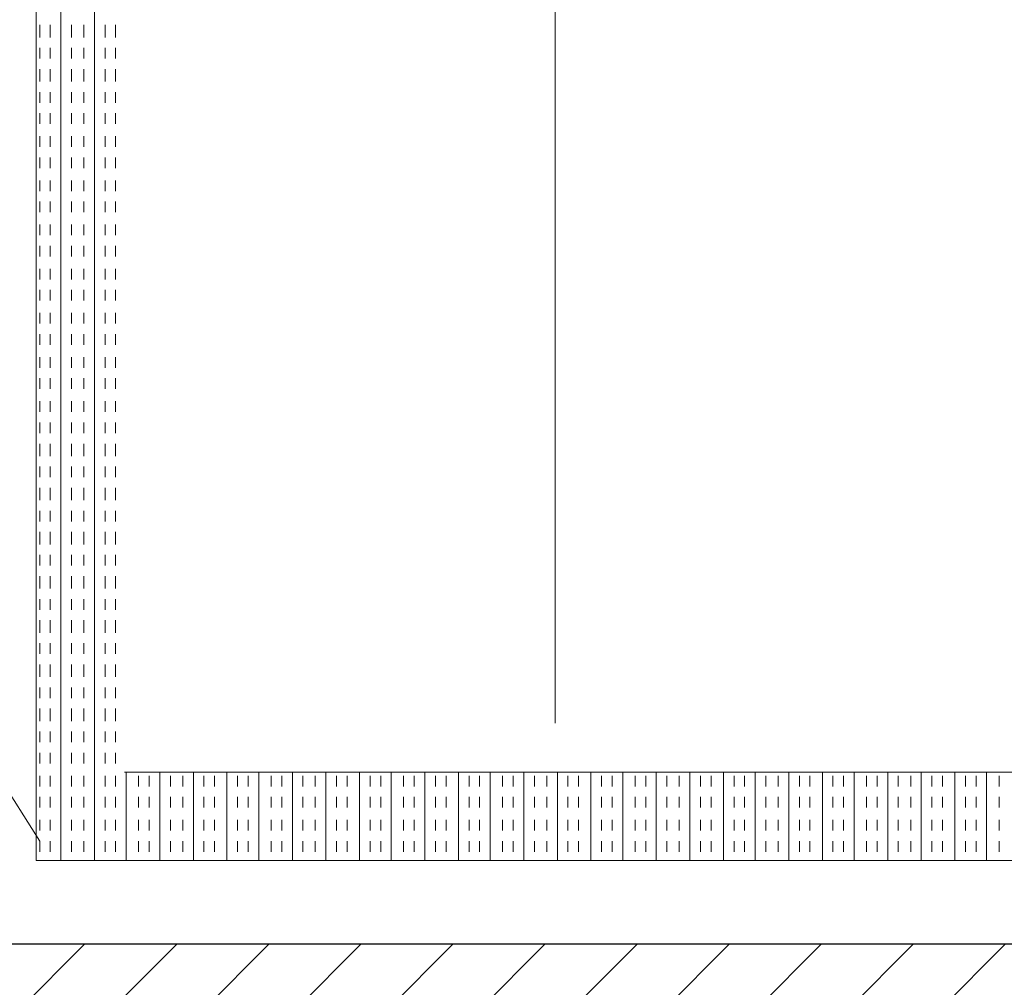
# Model space of a CAD drawing. Extents: x 3940905 to 4145695, y 925352 to 1109797.
# Tile 440 of 656: x 4008464 to 4008748, y 1097332 to 1097611. Entities that reach past the tile are written whole.
import ezdxf

# ---------------------------------------------------------------- set-up
doc = ezdxf.new("R2010")
doc.units = 0
doc.header["$LTSCALE"] = 750
doc.header["$MEASUREMENT"] = 0
doc.layers.add('CIVIL WALLS', color=7, linetype='CONTINUOUS', lineweight=30)
doc.layers.add('CKD Equipments', color=252, linetype='CONTINUOUS', lineweight=0)
doc.layers.add('S-Hatch_8', color=7, linetype='CONTINUOUS')

msp = doc.modelspace()

# ---------------------------------------------------------------- hatches: boundary and pattern name
at = {"layer": 'S-Hatch_8'}
h = msp.add_hatch(dxfattribs=at)
h.set_pattern_fill('ANSI31', color=6, scale=150)
h.set_pattern_definition([(45, (28934.255, 54286.193), (-13.25825215, 13.25825215), [])])
h.paths.add_polyline_path([(4006245.65, 1095539.54), (4006120.65, 1095539.54), (4006120.65, 1094658.28), (4006245.65, 1094658.28)], flags=16)
h.paths.add_polyline_path([(4006270.65, 1095564.54), (4006095.65, 1095564.54), (4006095.65, 1094633.28), (4006270.65, 1094633.28)])
h.paths.add_polyline_path([(4009371.74, 1097319.5), (4009371.74, 1097194.49), (4006245.65, 1097194.5), (4006245.65, 1096488.48), (4006120.65, 1096488.48), (4006120.65, 1097319.5)], flags=16)
h.paths.add_polyline_path([(4012671.59, 1096588.98), (4014322.93, 1096589), (4014322.93, 1096464), (4012671.59, 1096463.98)], flags=17)
h.paths.add_polyline_path([(4012671.59, 1096613.98), (4014347.93, 1096614), (4014347.93, 1096439), (4012671.59, 1096438.98)])
h.paths.add_polyline_path([(4014197.93, 1095258.74), (4014197.93, 1095688.98), (4014322.93, 1095688.98), (4014322.93, 1095258.74), (4015347.93, 1095258.74), (4015347.93, 1095133.64), (4012971.74, 1095133.59), (4012971.74, 1095258.69)], flags=16)
h.paths.add_polyline_path([(4014172.93, 1095283.64), (4014172.93, 1095688.98), (4014347.93, 1095688.98), (4014347.93, 1095283.64), (4015372.93, 1095283.64), (4015372.93, 1095108.64), (4012971.74, 1095108.64), (4012971.74, 1095283.64)])
h.paths.add_polyline_path([(4018162.55, 1095744.14), (4018161, 1098019.68), (4018050.07, 1098019.44), (4018050.07, 1096994.44), (4016722.93, 1096994.44), (4016722.93, 1098078.44), (4016597.93, 1098078.44), (4016597.93, 1094831.38), (4016722.93, 1094831.38), (4016722.93, 1096869.44), (4018050.07, 1096869.44), (4018050.07, 1095868.9), (4017522.87, 1095868.93), (4017522.87, 1095743.93)], flags=17)
h.paths.add_polyline_path([(4018160.98, 1098044.44), (4018025.07, 1098044.44), (4018025.07, 1097019.44), (4016747.93, 1097019.44), (4016747.93, 1098103.44), (4016572.93, 1098103.44), (4016572.93, 1094806.38), (4016747.93, 1094806.38), (4016747.93, 1096844.44), (4018025.07, 1096844.44), (4018025.07, 1095893.9), (4017497.87, 1095893.93), (4017497.87, 1095718.93), (4018162.57, 1095719.38)])
h.paths.add_polyline_path([(4016722.93, 1099092.27), (4017089.52, 1099092.27), (4017089.52, 1099217.27), (4016599.36, 1099217.27), (4016599.36, 1098878.43), (4016722.93, 1098878.43)], flags=16)
h.paths.add_polyline_path([(4016747.93, 1099067.27), (4017089.52, 1099067.27), (4017089.52, 1099242.27), (4016572.89, 1099242.27), (4016572.93, 1098853.43), (4016747.93, 1098853.43)])
h.paths.add_polyline_path([(4014717.43, 1099092.27), (4014717.43, 1102053.43), (4014842.43, 1102053.43), (4014842.43, 1099217.27), (4015647.04, 1099217.27), (4015647.04, 1099092.27)], flags=16)
h.paths.add_polyline_path([(4014692.43, 1099067.27), (4014692.43, 1102078.43), (4014867.43, 1102078.43), (4014867.43, 1099242.27), (4015672.04, 1099242.27), (4015672.04, 1099067.27)])
h.paths.add_polyline_path([(4008892.74, 1097344.5), (4008892.74, 1097319.5), (4008772.74, 1097319.5), (4008772.74, 1097344.5), (4006095.65, 1097344.5), (4006095.65, 1096463.48), (4006270.65, 1096463.48), (4006270.65, 1097169.5), (4009371.74, 1097168.95), (4009371.74, 1097344.5)])

# ---------------------------------------------------------------- linework, layer by layer
at = {"layer": 'CIVIL WALLS', "color": 6}
msp.add_lwpolyline([(4008892.74, 1097344.5), (4009042.74, 1097344.5), (4009371.74, 1097344.5), (4009371.74, 1097168.95), (4006270.65, 1097169.5), (4006270.65, 1096463.48), (4006095.65, 1096463.48), (4006095.65, 1097344.5), (4008772.74, 1097344.5)], dxfattribs=at)
at = {"layer": 'CKD Equipments', "color": 252, "true_color": 0x989898}
for p, q in [((4008469.23, 1097882.91), (4008469.23, 1097368.5)), ((4008618.68, 1097872.14), (4008618.68, 1097408.1)), ((4008470.24, 1097374.1), (4008229.5, 1097755.12)), ((4008494.67, 1097393.94), (4008993.3, 1097393.94)), ((4008469.23, 1097368.5), (4009018.74, 1097368.5))]:
    msp.add_line(p, q, dxfattribs=at)
at = {"layer": 'CKD Equipments', "color": 4, "true_color": 0x00ffff}
for p, q in [((4008476.35, 1097882.91), (4008476.35, 1097368.5)), ((4008486.02, 1097882.91), (4008486.02, 1097368.5)), ((4008470.24, 1097609.17), (4008470.24, 1097605.61)), ((4008473.3, 1097609.17), (4008473.3, 1097605.61)), ((4008479.4, 1097609.17), (4008479.4, 1097605.61)), ((4008482.97, 1097609.17), (4008482.97, 1097605.61)), ((4008489.07, 1097609.17), (4008489.07, 1097605.61)), ((4008492.12, 1097609.17), (4008492.12, 1097605.61)), ((4008470.24, 1097602.55), (4008470.24, 1097599.5)), ((4008473.3, 1097602.55), (4008473.3, 1097599.5)), ((4008479.4, 1097602.55), (4008479.4, 1097599.5)), ((4008482.97, 1097602.55), (4008482.97, 1097599.5)), ((4008489.07, 1097602.55), (4008489.07, 1097599.5)), ((4008492.12, 1097602.55), (4008492.12, 1097599.5)), ((4008470.24, 1097596.45), (4008470.24, 1097592.89)), ((4008473.3, 1097596.45), (4008473.3, 1097592.89)), ((4008479.4, 1097596.45), (4008479.4, 1097592.89)), ((4008482.97, 1097596.45), (4008482.97, 1097592.89)), ((4008489.07, 1097596.45), (4008489.07, 1097592.89)), ((4008492.12, 1097596.45), (4008492.12, 1097592.89)), ((4008470.24, 1097589.83), (4008470.24, 1097586.78)), ((4008473.3, 1097589.83), (4008473.3, 1097586.78)), ((4008479.4, 1097589.83), (4008479.4, 1097586.78)), ((4008482.97, 1097589.83), (4008482.97, 1097586.78)), ((4008489.07, 1097589.83), (4008489.07, 1097586.78)), ((4008492.12, 1097589.83), (4008492.12, 1097586.78)), ((4008470.24, 1097583.73), (4008470.24, 1097580.67)), ((4008473.3, 1097583.73), (4008473.3, 1097580.67)), ((4008479.4, 1097583.73), (4008479.4, 1097580.67)), ((4008482.97, 1097583.73), (4008482.97, 1097580.67)), ((4008489.07, 1097583.73), (4008489.07, 1097580.67)), ((4008492.12, 1097583.73), (4008492.12, 1097580.67)), ((4008470.24, 1097577.11), (4008470.24, 1097574.06)), ((4008473.3, 1097577.11), (4008473.3, 1097574.06)), ((4008479.4, 1097577.11), (4008479.4, 1097574.06)), ((4008482.97, 1097577.11), (4008482.97, 1097574.06)), ((4008489.07, 1097577.11), (4008489.07, 1097574.06)), ((4008492.12, 1097577.11), (4008492.12, 1097574.06)), ((4008470.24, 1097571.01), (4008470.24, 1097567.95)), ((4008473.3, 1097571.01), (4008473.3, 1097567.95)), ((4008479.4, 1097571.01), (4008479.4, 1097567.95)), ((4008482.97, 1097571.01), (4008482.97, 1097567.95)), ((4008489.07, 1097571.01), (4008489.07, 1097567.95)), ((4008492.12, 1097571.01), (4008492.12, 1097567.95)), ((4008470.24, 1097564.39), (4008470.24, 1097561.34)), ((4008473.3, 1097564.39), (4008473.3, 1097561.34)), ((4008479.4, 1097564.39), (4008479.4, 1097561.34)), ((4008482.97, 1097564.39), (4008482.97, 1097561.34)), ((4008489.07, 1097564.39), (4008489.07, 1097561.34)), ((4008492.12, 1097564.39), (4008492.12, 1097561.34)), ((4008470.24, 1097558.29), (4008470.24, 1097555.23)), ((4008473.3, 1097558.29), (4008473.3, 1097555.23)), ((4008479.4, 1097558.29), (4008479.4, 1097555.23)), ((4008482.97, 1097558.29), (4008482.97, 1097555.23)), ((4008489.07, 1097558.29), (4008489.07, 1097555.23)), ((4008492.12, 1097558.29), (4008492.12, 1097555.23)), ((4008470.24, 1097551.67), (4008470.24, 1097548.62)), ((4008473.3, 1097551.67), (4008473.3, 1097548.62)), ((4008479.4, 1097551.67), (4008479.4, 1097548.62)), ((4008482.97, 1097551.67), (4008482.97, 1097548.62)), ((4008489.07, 1097551.67), (4008489.07, 1097548.62)), ((4008492.12, 1097551.67), (4008492.12, 1097548.62)), ((4008470.24, 1097545.57), (4008470.24, 1097542.51)), ((4008473.3, 1097545.57), (4008473.3, 1097542.51)), ((4008479.4, 1097545.57), (4008479.4, 1097542.51)), ((4008482.97, 1097545.57), (4008482.97, 1097542.51)), ((4008489.07, 1097545.57), (4008489.07, 1097542.51)), ((4008492.12, 1097545.57), (4008492.12, 1097542.51)), ((4008470.24, 1097538.95), (4008470.24, 1097535.9)), ((4008473.3, 1097538.95), (4008473.3, 1097535.9)), ((4008479.4, 1097538.95), (4008479.4, 1097535.9)), ((4008482.97, 1097538.95), (4008482.97, 1097535.9)), ((4008489.07, 1097538.95), (4008489.07, 1097535.9)), ((4008492.12, 1097538.95), (4008492.12, 1097535.9)), ((4008470.24, 1097532.85), (4008470.24, 1097529.79)), ((4008473.3, 1097532.85), (4008473.3, 1097529.79)), ((4008479.4, 1097532.85), (4008479.4, 1097529.79)), ((4008482.97, 1097532.85), (4008482.97, 1097529.79)), ((4008489.07, 1097532.85), (4008489.07, 1097529.79)), ((4008492.12, 1097532.85), (4008492.12, 1097529.79)), ((4008470.24, 1097526.23), (4008470.24, 1097523.18)), ((4008473.3, 1097526.23), (4008473.3, 1097523.18)), ((4008479.4, 1097526.23), (4008479.4, 1097523.18)), ((4008482.97, 1097526.23), (4008482.97, 1097523.18)), ((4008489.07, 1097526.23), (4008489.07, 1097523.18)), ((4008492.12, 1097526.23), (4008492.12, 1097523.18)), ((4008470.24, 1097520.13), (4008470.24, 1097517.07)), ((4008473.3, 1097520.13), (4008473.3, 1097517.07)), ((4008479.4, 1097520.13), (4008479.4, 1097517.07)), ((4008482.97, 1097520.13), (4008482.97, 1097517.07)), ((4008489.07, 1097520.13), (4008489.07, 1097517.07)), ((4008492.12, 1097520.13), (4008492.12, 1097517.07)), ((4008470.24, 1097513.51), (4008470.24, 1097510.46)), ((4008473.3, 1097513.51), (4008473.3, 1097510.46)), ((4008479.4, 1097513.51), (4008479.4, 1097510.46)), ((4008482.97, 1097513.51), (4008482.97, 1097510.46)), ((4008489.07, 1097513.51), (4008489.07, 1097510.46)), ((4008492.12, 1097513.51), (4008492.12, 1097510.46)), ((4008470.24, 1097507.41), (4008470.24, 1097504.35)), ((4008473.3, 1097507.41), (4008473.3, 1097504.35)), ((4008479.4, 1097507.41), (4008479.4, 1097504.35)), ((4008482.97, 1097507.41), (4008482.97, 1097504.35)), ((4008489.07, 1097507.41), (4008489.07, 1097504.35)), ((4008492.12, 1097507.41), (4008492.12, 1097504.35)), ((4008470.24, 1097500.79), (4008470.24, 1097497.74)), ((4008473.3, 1097500.79), (4008473.3, 1097497.74)), ((4008479.4, 1097500.79), (4008479.4, 1097497.74)), ((4008482.97, 1097500.79), (4008482.97, 1097497.74)), ((4008489.07, 1097500.79), (4008489.07, 1097497.74)), ((4008492.12, 1097500.79), (4008492.12, 1097497.74)), ((4008470.24, 1097494.69), (4008470.24, 1097491.63)), ((4008473.3, 1097494.69), (4008473.3, 1097491.63)), ((4008479.4, 1097494.69), (4008479.4, 1097491.63)), ((4008482.97, 1097494.69), (4008482.97, 1097491.63)), ((4008489.07, 1097494.69), (4008489.07, 1097491.63)), ((4008492.12, 1097494.69), (4008492.12, 1097491.63)), ((4008470.24, 1097488.58), (4008470.24, 1097485.02)), ((4008473.3, 1097488.58), (4008473.3, 1097485.02)), ((4008479.4, 1097488.58), (4008479.4, 1097485.02)), ((4008482.97, 1097488.58), (4008482.97, 1097485.02)), ((4008489.07, 1097488.58), (4008489.07, 1097485.02)), ((4008492.12, 1097488.58), (4008492.12, 1097485.02)), ((4008470.24, 1097481.97), (4008470.24, 1097478.91)), ((4008473.3, 1097481.97), (4008473.3, 1097478.91)), ((4008479.4, 1097481.97), (4008479.4, 1097478.91)), ((4008482.97, 1097481.97), (4008482.97, 1097478.91)), ((4008489.07, 1097481.97), (4008489.07, 1097478.91)), ((4008492.12, 1097481.97), (4008492.12, 1097478.91)), ((4008470.24, 1097475.86), (4008470.24, 1097472.3)), ((4008473.3, 1097475.86), (4008473.3, 1097472.3)), ((4008479.4, 1097475.86), (4008479.4, 1097472.3)), ((4008482.97, 1097475.86), (4008482.97, 1097472.3)), ((4008489.07, 1097475.86), (4008489.07, 1097472.3)), ((4008492.12, 1097475.86), (4008492.12, 1097472.3)), ((4008470.24, 1097469.24), (4008470.24, 1097466.19)), ((4008473.3, 1097469.24), (4008473.3, 1097466.19)), ((4008479.4, 1097469.24), (4008479.4, 1097466.19)), ((4008482.97, 1097469.24), (4008482.97, 1097466.19)), ((4008489.07, 1097469.24), (4008489.07, 1097466.19)), ((4008492.12, 1097469.24), (4008492.12, 1097466.19)), ((4008470.24, 1097463.14), (4008470.24, 1097459.58)), ((4008473.3, 1097463.14), (4008473.3, 1097459.58)), ((4008479.4, 1097463.14), (4008479.4, 1097459.58)), ((4008482.97, 1097463.14), (4008482.97, 1097459.58)), ((4008489.07, 1097463.14), (4008489.07, 1097459.58)), ((4008492.12, 1097463.14), (4008492.12, 1097459.58)), ((4008470.24, 1097456.52), (4008470.24, 1097453.47)), ((4008473.3, 1097456.52), (4008473.3, 1097453.47)), ((4008479.4, 1097456.52), (4008479.4, 1097453.47)), ((4008482.97, 1097456.52), (4008482.97, 1097453.47)), ((4008489.07, 1097456.52), (4008489.07, 1097453.47)), ((4008492.12, 1097456.52), (4008492.12, 1097453.47)), ((4008470.24, 1097450.42), (4008470.24, 1097446.86)), ((4008473.3, 1097450.42), (4008473.3, 1097446.86)), ((4008479.4, 1097450.42), (4008479.4, 1097446.86)), ((4008482.97, 1097450.42), (4008482.97, 1097446.86)), ((4008489.07, 1097450.42), (4008489.07, 1097446.86)), ((4008492.12, 1097450.42), (4008492.12, 1097446.86)), ((4008470.24, 1097443.8), (4008470.24, 1097440.75)), ((4008473.3, 1097443.8), (4008473.3, 1097440.75)), ((4008479.4, 1097443.8), (4008479.4, 1097440.75)), ((4008482.97, 1097443.8), (4008482.97, 1097440.75)), ((4008489.07, 1097443.8), (4008489.07, 1097440.75)), ((4008492.12, 1097443.8), (4008492.12, 1097440.75)), ((4008470.24, 1097437.7), (4008470.24, 1097434.14)), ((4008473.3, 1097437.7), (4008473.3, 1097434.14)), ((4008479.4, 1097437.7), (4008479.4, 1097434.14)), ((4008482.97, 1097437.7), (4008482.97, 1097434.14)), ((4008489.07, 1097437.7), (4008489.07, 1097434.14)), ((4008492.12, 1097437.7), (4008492.12, 1097434.14)), ((4008470.24, 1097431.08), (4008470.24, 1097428.03)), ((4008473.3, 1097431.08), (4008473.3, 1097428.03)), ((4008479.4, 1097431.08), (4008479.4, 1097428.03)), ((4008482.97, 1097431.08), (4008482.97, 1097428.03)), ((4008489.07, 1097431.08), (4008489.07, 1097428.03)), ((4008492.12, 1097431.08), (4008492.12, 1097428.03)), ((4008470.24, 1097424.98), (4008470.24, 1097421.42)), ((4008473.3, 1097424.98), (4008473.3, 1097421.42)), ((4008479.4, 1097424.98), (4008479.4, 1097421.42)), ((4008482.97, 1097424.98), (4008482.97, 1097421.42)), ((4008489.07, 1097424.98), (4008489.07, 1097421.42)), ((4008492.12, 1097424.98), (4008492.12, 1097421.42)), ((4008470.24, 1097418.36), (4008470.24, 1097415.31)), ((4008473.3, 1097418.36), (4008473.3, 1097415.31)), ((4008479.4, 1097418.36), (4008479.4, 1097415.31)), ((4008482.97, 1097418.36), (4008482.97, 1097415.31)), ((4008489.07, 1097418.36), (4008489.07, 1097415.31)), ((4008492.12, 1097418.36), (4008492.12, 1097415.31)), ((4008470.24, 1097412.26), (4008470.24, 1097408.7)), ((4008473.3, 1097412.26), (4008473.3, 1097408.7)), ((4008479.4, 1097412.26), (4008479.4, 1097408.7)), ((4008482.97, 1097412.26), (4008482.97, 1097408.7)), ((4008489.07, 1097412.26), (4008489.07, 1097408.7)), ((4008492.12, 1097412.26), (4008492.12, 1097408.7)), ((4008470.24, 1097405.64), (4008470.24, 1097402.59)), ((4008473.3, 1097405.64), (4008473.3, 1097402.59)), ((4008479.4, 1097405.64), (4008479.4, 1097402.59)), ((4008482.97, 1097405.64), (4008482.97, 1097402.59)), ((4008489.07, 1097405.64), (4008489.07, 1097402.59)), ((4008492.12, 1097405.64), (4008492.12, 1097402.59)), ((4008470.24, 1097399.54), (4008470.24, 1097396.48)), ((4008473.3, 1097399.54), (4008473.3, 1097396.48)), ((4008479.4, 1097399.54), (4008479.4, 1097396.48)), ((4008482.97, 1097399.54), (4008482.97, 1097396.48)), ((4008489.07, 1097399.54), (4008489.07, 1097396.48)), ((4008492.12, 1097399.54), (4008492.12, 1097396.48)), ((4008470.24, 1097392.92), (4008470.24, 1097389.87)), ((4008473.3, 1097392.92), (4008473.3, 1097389.87)), ((4008479.4, 1097392.92), (4008479.4, 1097389.87)), ((4008482.97, 1097392.92), (4008482.97, 1097389.87)), ((4008489.07, 1097392.92), (4008489.07, 1097389.87)), ((4008492.12, 1097392.92), (4008492.12, 1097389.87)), ((4008495.18, 1097393.94), (4008495.18, 1097368.5)), ((4008498.74, 1097392.92), (4008498.74, 1097389.87)), ((4008501.79, 1097392.92), (4008501.79, 1097389.87)), ((4008504.84, 1097393.94), (4008504.84, 1097368.5)), ((4008507.9, 1097392.92), (4008507.9, 1097389.87)), ((4008511.46, 1097392.92), (4008511.46, 1097389.87)), ((4008514.51, 1097393.94), (4008514.51, 1097368.5)), ((4008517.56, 1097392.92), (4008517.56, 1097389.87)), ((4008520.62, 1097392.92), (4008520.62, 1097389.87)), ((4008524.18, 1097393.94), (4008524.18, 1097368.5)), ((4008527.23, 1097392.92), (4008527.23, 1097389.87)), ((4008530.28, 1097392.92), (4008530.28, 1097389.87)), ((4008533.34, 1097393.94), (4008533.34, 1097368.5)), ((4008536.9, 1097392.92), (4008536.9, 1097389.87)), ((4008539.95, 1097392.92), (4008539.95, 1097389.87)), ((4008543.01, 1097393.94), (4008543.01, 1097368.5)), ((4008546.06, 1097392.92), (4008546.06, 1097389.87)), ((4008549.62, 1097392.92), (4008549.62, 1097389.87)), ((4008552.67, 1097393.94), (4008552.67, 1097368.5)), ((4008555.73, 1097392.92), (4008555.73, 1097389.87)), ((4008558.78, 1097392.92), (4008558.78, 1097389.87)), ((4008562.34, 1097393.94), (4008562.34, 1097368.5)), ((4008565.39, 1097392.92), (4008565.39, 1097389.87)), ((4008568.45, 1097392.92), (4008568.45, 1097389.87)), ((4008571.5, 1097393.94), (4008571.5, 1097368.5)), ((4008575.06, 1097392.92), (4008575.06, 1097389.87)), ((4008578.11, 1097392.92), (4008578.11, 1097389.87)), ((4008581.17, 1097393.94), (4008581.17, 1097368.5)), ((4008584.22, 1097392.92), (4008584.22, 1097389.87)), ((4008587.27, 1097392.92), (4008587.27, 1097389.87)), ((4008590.83, 1097393.94), (4008590.83, 1097368.5)), ((4008593.89, 1097392.92), (4008593.89, 1097389.87)), ((4008596.94, 1097392.92), (4008596.94, 1097389.87)), ((4008599.99, 1097393.94), (4008599.99, 1097368.5)), ((4008603.55, 1097392.92), (4008603.55, 1097389.87)), ((4008606.61, 1097392.92), (4008606.61, 1097389.87)), ((4008609.66, 1097393.94), (4008609.66, 1097368.5)), ((4008612.71, 1097392.92), (4008612.71, 1097389.87)), ((4008616.27, 1097392.92), (4008616.27, 1097389.87)), ((4008619.33, 1097393.94), (4008619.33, 1097368.5)), ((4008622.38, 1097392.92), (4008622.38, 1097389.87)), ((4008625.43, 1097392.92), (4008625.43, 1097389.87)), ((4008628.99, 1097393.94), (4008628.99, 1097368.5)), ((4008632.05, 1097392.92), (4008632.05, 1097389.87)), ((4008635.1, 1097392.92), (4008635.1, 1097389.87)), ((4008638.15, 1097393.94), (4008638.15, 1097368.5)), ((4008641.71, 1097392.92), (4008641.71, 1097389.87)), ((4008644.77, 1097392.92), (4008644.77, 1097389.87)), ((4008647.82, 1097393.94), (4008647.82, 1097368.5)), ((4008650.87, 1097392.92), (4008650.87, 1097389.87)), ((4008654.44, 1097392.92), (4008654.44, 1097389.87)), ((4008657.49, 1097393.94), (4008657.49, 1097368.5)), ((4008660.54, 1097392.92), (4008660.54, 1097389.87)), ((4008663.59, 1097392.92), (4008663.59, 1097389.87)), ((4008667.16, 1097393.94), (4008667.16, 1097368.5)), ((4008670.21, 1097392.92), (4008670.21, 1097389.87)), ((4008673.26, 1097392.92), (4008673.26, 1097389.87)), ((4008676.31, 1097393.94), (4008676.31, 1097368.5)), ((4008679.37, 1097392.92), (4008679.37, 1097389.87)), ((4008682.93, 1097392.92), (4008682.93, 1097389.87)), ((4008685.98, 1097393.94), (4008685.98, 1097368.5)), ((4008689.03, 1097392.92), (4008689.03, 1097389.87)), ((4008692.09, 1097392.92), (4008692.09, 1097389.87)), ((4008695.65, 1097393.94), (4008695.65, 1097368.5)), ((4008698.7, 1097392.92), (4008698.7, 1097389.87)), ((4008701.75, 1097392.92), (4008701.75, 1097389.87)), ((4008704.81, 1097393.94), (4008704.81, 1097368.5)), ((4008708.37, 1097392.92), (4008708.37, 1097389.87)), ((4008711.42, 1097392.92), (4008711.42, 1097389.87)), ((4008714.47, 1097393.94), (4008714.47, 1097368.5)), ((4008717.53, 1097392.92), (4008717.53, 1097389.87)), ((4008721.09, 1097392.92), (4008721.09, 1097389.87)), ((4008724.14, 1097393.94), (4008724.14, 1097368.5)), ((4008727.2, 1097392.92), (4008727.2, 1097389.87)), ((4008730.25, 1097392.92), (4008730.25, 1097389.87)), ((4008733.81, 1097393.94), (4008733.81, 1097368.5)), ((4008736.86, 1097392.92), (4008736.86, 1097389.87)), ((4008739.92, 1097392.92), (4008739.92, 1097389.87)), ((4008742.97, 1097393.94), (4008742.97, 1097368.5)), ((4008746.53, 1097392.92), (4008746.53, 1097389.87)), ((4008470.24, 1097386.82), (4008470.24, 1097383.76)), ((4008473.3, 1097386.82), (4008473.3, 1097383.76)), ((4008479.4, 1097386.82), (4008479.4, 1097383.76)), ((4008482.97, 1097386.82), (4008482.97, 1097383.76)), ((4008489.07, 1097386.82), (4008489.07, 1097383.76)), ((4008492.12, 1097386.82), (4008492.12, 1097383.76)), ((4008498.74, 1097386.82), (4008498.74, 1097383.76)), ((4008501.79, 1097386.82), (4008501.79, 1097383.76)), ((4008507.9, 1097386.82), (4008507.9, 1097383.76)), ((4008511.46, 1097386.82), (4008511.46, 1097383.76)), ((4008517.56, 1097386.82), (4008517.56, 1097383.76)), ((4008520.62, 1097386.82), (4008520.62, 1097383.76)), ((4008527.23, 1097386.82), (4008527.23, 1097383.76)), ((4008530.28, 1097386.82), (4008530.28, 1097383.76)), ((4008536.9, 1097386.82), (4008536.9, 1097383.76)), ((4008539.95, 1097386.82), (4008539.95, 1097383.76)), ((4008546.06, 1097386.82), (4008546.06, 1097383.76)), ((4008549.62, 1097386.82), (4008549.62, 1097383.76)), ((4008555.73, 1097386.82), (4008555.73, 1097383.76)), ((4008558.78, 1097386.82), (4008558.78, 1097383.76)), ((4008565.39, 1097386.82), (4008565.39, 1097383.76)), ((4008568.45, 1097386.82), (4008568.45, 1097383.76)), ((4008575.06, 1097386.82), (4008575.06, 1097383.76)), ((4008578.11, 1097386.82), (4008578.11, 1097383.76)), ((4008584.22, 1097386.82), (4008584.22, 1097383.76)), ((4008587.27, 1097386.82), (4008587.27, 1097383.76)), ((4008593.89, 1097386.82), (4008593.89, 1097383.76)), ((4008596.94, 1097386.82), (4008596.94, 1097383.76)), ((4008603.55, 1097386.82), (4008603.55, 1097383.76)), ((4008606.61, 1097386.82), (4008606.61, 1097383.76)), ((4008612.71, 1097386.82), (4008612.71, 1097383.76)), ((4008616.27, 1097386.82), (4008616.27, 1097383.76)), ((4008622.38, 1097386.82), (4008622.38, 1097383.76)), ((4008625.43, 1097386.82), (4008625.43, 1097383.76)), ((4008632.05, 1097386.82), (4008632.05, 1097383.76)), ((4008635.1, 1097386.82), (4008635.1, 1097383.76)), ((4008641.71, 1097386.82), (4008641.71, 1097383.76)), ((4008644.77, 1097386.82), (4008644.77, 1097383.76)), ((4008650.87, 1097386.82), (4008650.87, 1097383.76)), ((4008654.44, 1097386.82), (4008654.44, 1097383.76)), ((4008660.54, 1097386.82), (4008660.54, 1097383.76)), ((4008663.59, 1097386.82), (4008663.59, 1097383.76)), ((4008670.21, 1097386.82), (4008670.21, 1097383.76)), ((4008673.26, 1097386.82), (4008673.26, 1097383.76)), ((4008679.37, 1097386.82), (4008679.37, 1097383.76)), ((4008682.93, 1097386.82), (4008682.93, 1097383.76)), ((4008689.03, 1097386.82), (4008689.03, 1097383.76)), ((4008692.09, 1097386.82), (4008692.09, 1097383.76)), ((4008698.7, 1097386.82), (4008698.7, 1097383.76)), ((4008701.75, 1097386.82), (4008701.75, 1097383.76)), ((4008708.37, 1097386.82), (4008708.37, 1097383.76)), ((4008711.42, 1097386.82), (4008711.42, 1097383.76)), ((4008717.53, 1097386.82), (4008717.53, 1097383.76)), ((4008721.09, 1097386.82), (4008721.09, 1097383.76)), ((4008727.2, 1097386.82), (4008727.2, 1097383.76)), ((4008730.25, 1097386.82), (4008730.25, 1097383.76)), ((4008736.86, 1097386.82), (4008736.86, 1097383.76)), ((4008739.92, 1097386.82), (4008739.92, 1097383.76)), ((4008746.53, 1097386.82), (4008746.53, 1097383.76)), ((4008470.24, 1097380.2), (4008470.24, 1097377.15)), ((4008473.3, 1097380.2), (4008473.3, 1097377.15)), ((4008479.4, 1097380.2), (4008479.4, 1097377.15)), ((4008482.97, 1097380.2), (4008482.97, 1097377.15)), ((4008489.07, 1097380.2), (4008489.07, 1097377.15)), ((4008492.12, 1097380.2), (4008492.12, 1097377.15)), ((4008498.74, 1097380.2), (4008498.74, 1097377.15)), ((4008501.79, 1097380.2), (4008501.79, 1097377.15)), ((4008507.9, 1097380.2), (4008507.9, 1097377.15)), ((4008511.46, 1097380.2), (4008511.46, 1097377.15)), ((4008517.56, 1097380.2), (4008517.56, 1097377.15)), ((4008520.62, 1097380.2), (4008520.62, 1097377.15)), ((4008527.23, 1097380.2), (4008527.23, 1097377.15)), ((4008530.28, 1097380.2), (4008530.28, 1097377.15)), ((4008536.9, 1097380.2), (4008536.9, 1097377.15)), ((4008539.95, 1097380.2), (4008539.95, 1097377.15)), ((4008546.06, 1097380.2), (4008546.06, 1097377.15)), ((4008549.62, 1097380.2), (4008549.62, 1097377.15)), ((4008555.73, 1097380.2), (4008555.73, 1097377.15)), ((4008558.78, 1097380.2), (4008558.78, 1097377.15)), ((4008565.39, 1097380.2), (4008565.39, 1097377.15)), ((4008568.45, 1097380.2), (4008568.45, 1097377.15)), ((4008575.06, 1097380.2), (4008575.06, 1097377.15)), ((4008578.11, 1097380.2), (4008578.11, 1097377.15)), ((4008584.22, 1097380.2), (4008584.22, 1097377.15)), ((4008587.27, 1097380.2), (4008587.27, 1097377.15)), ((4008593.89, 1097380.2), (4008593.89, 1097377.15)), ((4008596.94, 1097380.2), (4008596.94, 1097377.15)), ((4008603.55, 1097380.2), (4008603.55, 1097377.15)), ((4008606.61, 1097380.2), (4008606.61, 1097377.15)), ((4008612.71, 1097380.2), (4008612.71, 1097377.15)), ((4008616.27, 1097380.2), (4008616.27, 1097377.15)), ((4008622.38, 1097380.2), (4008622.38, 1097377.15)), ((4008625.43, 1097380.2), (4008625.43, 1097377.15)), ((4008632.05, 1097380.2), (4008632.05, 1097377.15)), ((4008635.1, 1097380.2), (4008635.1, 1097377.15)), ((4008641.71, 1097380.2), (4008641.71, 1097377.15)), ((4008644.77, 1097380.2), (4008644.77, 1097377.15)), ((4008650.87, 1097380.2), (4008650.87, 1097377.15)), ((4008654.44, 1097380.2), (4008654.44, 1097377.15)), ((4008660.54, 1097380.2), (4008660.54, 1097377.15)), ((4008663.59, 1097380.2), (4008663.59, 1097377.15)), ((4008670.21, 1097380.2), (4008670.21, 1097377.15)), ((4008673.26, 1097380.2), (4008673.26, 1097377.15)), ((4008679.37, 1097380.2), (4008679.37, 1097377.15)), ((4008682.93, 1097380.2), (4008682.93, 1097377.15)), ((4008689.03, 1097380.2), (4008689.03, 1097377.15)), ((4008692.09, 1097380.2), (4008692.09, 1097377.15)), ((4008698.7, 1097380.2), (4008698.7, 1097377.15)), ((4008701.75, 1097380.2), (4008701.75, 1097377.15)), ((4008708.37, 1097380.2), (4008708.37, 1097377.15)), ((4008711.42, 1097380.2), (4008711.42, 1097377.15)), ((4008717.53, 1097380.2), (4008717.53, 1097377.15)), ((4008721.09, 1097380.2), (4008721.09, 1097377.15)), ((4008727.2, 1097380.2), (4008727.2, 1097377.15)), ((4008730.25, 1097380.2), (4008730.25, 1097377.15)), ((4008736.86, 1097380.2), (4008736.86, 1097377.15)), ((4008739.92, 1097380.2), (4008739.92, 1097377.15)), ((4008746.53, 1097380.2), (4008746.53, 1097377.15)), ((4008470.24, 1097374.1), (4008470.24, 1097371.04)), ((4008473.3, 1097374.1), (4008473.3, 1097371.04)), ((4008479.4, 1097374.1), (4008479.4, 1097371.04)), ((4008482.97, 1097374.1), (4008482.97, 1097371.04)), ((4008489.07, 1097374.1), (4008489.07, 1097371.04)), ((4008492.12, 1097374.1), (4008492.12, 1097371.04)), ((4008498.74, 1097374.1), (4008498.74, 1097371.04)), ((4008501.79, 1097374.1), (4008501.79, 1097371.04)), ((4008507.9, 1097374.1), (4008507.9, 1097371.04)), ((4008511.46, 1097374.1), (4008511.46, 1097371.04)), ((4008517.56, 1097374.1), (4008517.56, 1097371.04)), ((4008520.62, 1097374.1), (4008520.62, 1097371.04)), ((4008527.23, 1097374.1), (4008527.23, 1097371.04)), ((4008530.28, 1097374.1), (4008530.28, 1097371.04)), ((4008536.9, 1097374.1), (4008536.9, 1097371.04)), ((4008539.95, 1097374.1), (4008539.95, 1097371.04)), ((4008546.06, 1097374.1), (4008546.06, 1097371.04)), ((4008549.62, 1097374.1), (4008549.62, 1097371.04)), ((4008555.73, 1097374.1), (4008555.73, 1097371.04)), ((4008558.78, 1097374.1), (4008558.78, 1097371.04)), ((4008565.39, 1097374.1), (4008565.39, 1097371.04)), ((4008568.45, 1097374.1), (4008568.45, 1097371.04)), ((4008575.06, 1097374.1), (4008575.06, 1097371.04)), ((4008578.11, 1097374.1), (4008578.11, 1097371.04)), ((4008584.22, 1097374.1), (4008584.22, 1097371.04)), ((4008587.27, 1097374.1), (4008587.27, 1097371.04)), ((4008593.89, 1097374.1), (4008593.89, 1097371.04)), ((4008596.94, 1097374.1), (4008596.94, 1097371.04)), ((4008603.55, 1097374.1), (4008603.55, 1097371.04)), ((4008606.61, 1097374.1), (4008606.61, 1097371.04)), ((4008612.71, 1097374.1), (4008612.71, 1097371.04)), ((4008616.27, 1097374.1), (4008616.27, 1097371.04)), ((4008622.38, 1097374.1), (4008622.38, 1097371.04)), ((4008625.43, 1097374.1), (4008625.43, 1097371.04)), ((4008632.05, 1097374.1), (4008632.05, 1097371.04)), ((4008635.1, 1097374.1), (4008635.1, 1097371.04)), ((4008641.71, 1097374.1), (4008641.71, 1097371.04)), ((4008644.77, 1097374.1), (4008644.77, 1097371.04)), ((4008650.87, 1097374.1), (4008650.87, 1097371.04)), ((4008654.44, 1097374.1), (4008654.44, 1097371.04)), ((4008660.54, 1097374.1), (4008660.54, 1097371.04)), ((4008663.59, 1097374.1), (4008663.59, 1097371.04)), ((4008670.21, 1097374.1), (4008670.21, 1097371.04)), ((4008673.26, 1097374.1), (4008673.26, 1097371.04)), ((4008679.37, 1097374.1), (4008679.37, 1097371.04)), ((4008682.93, 1097374.1), (4008682.93, 1097371.04)), ((4008689.03, 1097374.1), (4008689.03, 1097371.04)), ((4008692.09, 1097374.1), (4008692.09, 1097371.04)), ((4008698.7, 1097374.1), (4008698.7, 1097371.04)), ((4008701.75, 1097374.1), (4008701.75, 1097371.04)), ((4008708.37, 1097374.1), (4008708.37, 1097371.04)), ((4008711.42, 1097374.1), (4008711.42, 1097371.04)), ((4008717.53, 1097374.1), (4008717.53, 1097371.04)), ((4008721.09, 1097374.1), (4008721.09, 1097371.04)), ((4008727.2, 1097374.1), (4008727.2, 1097371.04)), ((4008730.25, 1097374.1), (4008730.25, 1097371.04)), ((4008736.86, 1097374.1), (4008736.86, 1097371.04)), ((4008739.92, 1097374.1), (4008739.92, 1097371.04)), ((4008746.53, 1097374.1), (4008746.53, 1097371.04))]:
    msp.add_line(p, q, dxfattribs=at)

doc.saveas('drawing.dxf')
